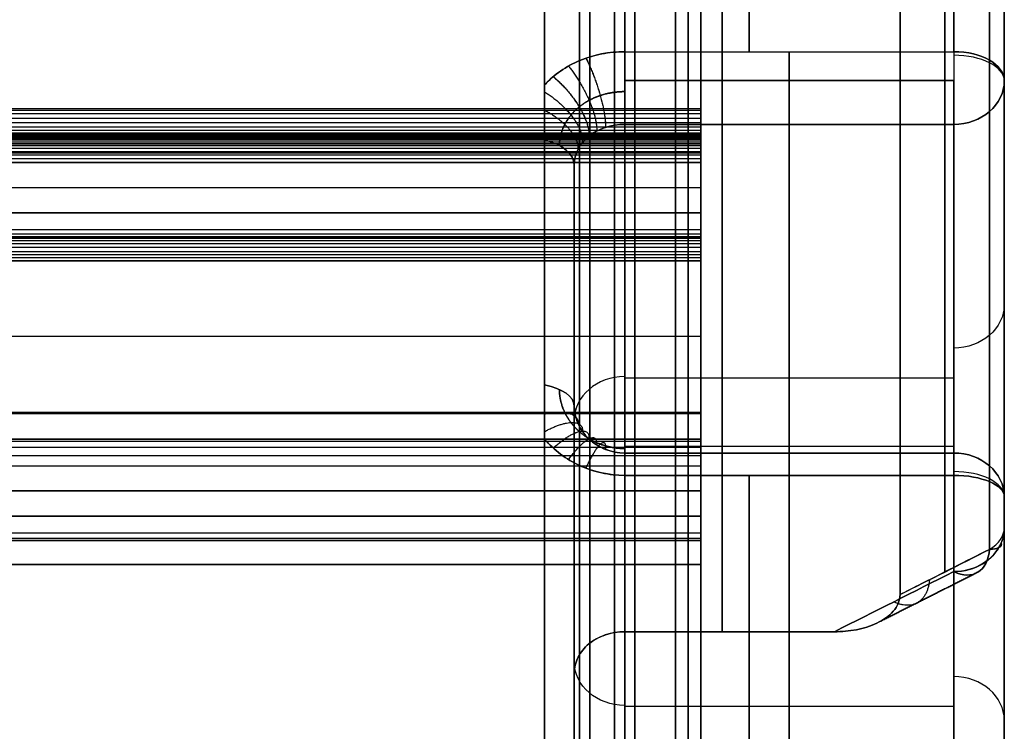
# Model space of a CAD drawing. Header units: millimetres. Extents: x -105 to 152, y -114 to 65.
# Tile 280 of 301: x 85 to 105, y 19 to 33. Entities that reach past the tile are written whole.
import ezdxf

# ---------------------------------------------------------------- set-up
doc = ezdxf.new("R2010")
doc.units = ezdxf.units.MM
doc.layers.add('Layer 01', color=7, linetype='Continuous', true_color=0x000000)

# ---------------------------------------------------------------- blocks, each defined once
blk = doc.blocks.new('Block 02')
at = {"layer": 'Layer 01'}
for p, q in [((104.576, 28.863, -25.349), (104.576, 49.934, -25.349)), ((104.576, 28.863, 25.349), (104.576, 49.934, 25.349)), ((97.076, 32.013, 46.948), (103.576, 32.013, 46.948)), ((98.576, 31.423, 64.011), (-26.924, 31.423, 64.011)), ((97.076, 31.147, -46.448), (97.076, 21.119, -29.079)), ((100.326, 21.119, 29.079), (100.326, 31.147, 46.448)), ((100.326, 31.147, -46.448), (100.326, 21.119, -29.079)), ((98.576, 28.925, -63.631), (98.576, 30.938, -63.631)), ((98.576, 28.925, 63.631), (98.576, 30.938, 63.631)), ((98.576, 29.954, -63.1), (98.576, 29.954, -64.102)), ((98.576, 29.954, 64.102), (98.576, 29.954, 63.1)), ((-26.924, 28.925, -63.662), (98.576, 28.925, -63.662)), ((-26.924, 28.925, 63.672), (98.576, 28.925, 63.672)), ((96.076, 28, 48.497), (96.076, 17.969, 31.124)), ((96.076, 28, -48.497), (96.076, 17.969, -31.124)), ((103.576, 26.133, 37.763), (97.076, 26.133, 37.763)), ((103.576, 26.133, -37.763), (97.076, 26.133, -37.763)), ((98.576, 25.424, 64.353), (-26.924, 25.424, 64.353)), ((96.076, 20.56, 41.111), (96.076, 25.323, 38.361)), ((96.076, 25.323, -38.361), (96.076, 20.56, -41.111)), ((98.576, 22.924, 63.946), (98.576, 24.933, 63.946)), ((98.576, 22.924, -63.946), (98.576, 24.933, -63.946)), ((97.076, 24.785, 50.698), (103.576, 24.785, 50.698)), ((97.076, 24.785, -50.698), (103.576, 24.785, -50.698)), ((97.076, 24.651, 50.198), (97.076, 14.624, 32.829)), ((100.326, 24.651, 50.198), (100.326, 14.624, 32.829)), ((100.326, 14.624, -32.829), (100.326, 24.651, -50.198)), ((98.576, 23.948, 64.426), (98.576, 23.948, 63.425)), ((98.576, 23.948, -63.425), (98.576, 23.948, -64.426)), ((-26.924, 23.901, 63.427), (98.576, 23.901, 63.427)), ((98.576, 22.924, -63.996), (-26.924, 22.924, -63.996)), ((98.576, 22.924, 63.996), (-26.924, 22.924, 63.996)), ((104.576, -22.587, -48.622), (104.576, 22.587, -48.622)), ((104.576, -20.896, 45.694), (104.576, 20.896, 45.694)), ((103.576, 19.638, 41.513), (97.076, 19.638, 41.513)), ((103.576, 19.638, -41.513), (97.076, 19.638, -41.513))]:
    blk.add_line(p, q, dxfattribs=at)
at = {"layer": 'Layer 01', "extrusion": (-1, 3.43217e-14, -1.94826e-15)}
blk.add_arc((0, 0, -98.576), 62, 90, 270, dxfattribs=at)
at = {"layer": 'Layer 01', "extrusion": (1, 0, 0)}
for centre, radius, start, end in [((0, 0, 95.492), 61.5, 270, 90), ((0, 0, 95.492), 60, 270, 90), ((0, 0, 95.492), 35.939, 270, 90), ((32.013, -45.948, 100.326), 1, 270, 304.8658), ((32.013, 45.948, 100.326), 1, 55.1342, 150), ((32.013, -45.948, 100.326), 1, 210, 270), ((0, 0, 95.492), 56.91, 57.1852, 62.8148), ((0, 0, 95.492), 56.91, 297.1852, 302.8148), ((23.785, 50.698, 100.326), 1, 330, 64.8658), ((23.785, -50.698, 100.326), 1, 295.1342, 30)]:
    blk.add_arc(centre, radius, start, end, dxfattribs=at)
at = {"layer": 'Layer 01', "extrusion": (1, -3.43217e-14, 2.25655e-15)}
blk.add_arc((0, 0, 96.384), 61.5, 270, 90, dxfattribs=at)
at = {"layer": 'Layer 01', "extrusion": (-1, 3.43217e-14, -2.19517e-15)}
blk.add_arc((0, 0, -97.276), 61.5, 90, 270, dxfattribs=at)
at = {"layer": 'Layer 01', "extrusion": (1, -3.43217e-14, 1.9641e-15)}
blk.add_arc((0, 0, 98.076), 61.5, 270, 90, dxfattribs=at)
at = {"layer": 'Layer 01', "extrusion": (-1, 3.09204e-29, 0)}
for centre, radius in [((0, 0, -98.326), 61.5), ((0, 0, -96.184), 60)]:
    blk.add_arc(centre, radius, 90, 270, dxfattribs=at)
at = {"layer": 'Layer 01', "extrusion": (-1, 3.09859e-29, -1.15535e-16)}
blk.add_arc((0, 0, -98.576), 61.5, 90, 270, dxfattribs=at)
at = {"layer": 'Layer 01', "extrusion": (1, -3.09204e-29, -1.15912e-16)}
blk.add_arc((0, 0, 97.076), 61.3, 270, 90, dxfattribs=at)
at = {"layer": 'Layer 01', "extrusion": (-1, 3.09204e-29, 9.24197e-30)}
for centre, radius, start, end in [((0, 0, -97.076), 61.3, 90, 270), ((0, 0, -104.576), 56, 184.8658, 235.1342), ((0, 0, -104.576), 56, 124.8658, 175.1342), ((0, 0, -96.076), 56, 117.1852, 122.8148), ((0, 0, -96.076), 56, 237.1852, 242.8148), ((0, 0, -104.576), 56, 90, 115.1342), ((0, 0, -104.576), 56, 244.8658, 295.1342)]:
    blk.add_arc(centre, radius, start, end, dxfattribs=at)
at = {"layer": 'Layer 01', "extrusion": (1, -3.09204e-29, -1.1803e-16)}
blk.add_arc((0, 0, 97.076), 60.2, 270, 90, dxfattribs=at)
at = {"layer": 'Layer 01', "extrusion": (-1, 3.09204e-29, 1.01621e-44)}
blk.add_arc((0, 0, -96.876), 60, 90, 270, dxfattribs=at)
at = {"layer": 'Layer 01', "extrusion": (1, -1.32662e-14, -1.22671e-14)}
blk.add_arc((0, 0, 95.492), 57, 4.0659, 55.9341, dxfattribs=at)
at = {"layer": 'Layer 01', "extrusion": (1, -1.72567e-14, 5.35531e-15)}
blk.add_arc((0, 0, 95.492), 57, 304.0659, 355.9341, dxfattribs=at)
at = {"layer": 'Layer 01', "extrusion": (1, -3.09204e-29, 0)}
for start, end in [(4.8658, 55.1342), (304.8658, 355.1342), (270, 295.1342), (64.8658, 115.1342)]:
    blk.add_arc((0, 0, 99.534), 57, start, end, dxfattribs=at)
at = {"layer": 'Layer 01', "extrusion": (-1, -8.58333e-30, -4.95559e-30)}
blk.add_arc((0, 0, -103.576), 57, 124.8658, 175.1342, dxfattribs=at)
at = {"layer": 'Layer 01', "extrusion": (-1, 2.55355e-29, -1.47429e-29)}
blk.add_arc((0, 0, -103.576), 57, 184.8658, 235.1342, dxfattribs=at)
at = {"layer": 'Layer 01', "extrusion": (-1, 1.54196e-29, -8.9025e-30)}
blk.add_arc((0, 0, -104.576), 56, 184.8658, 235.1342, dxfattribs=at)
at = {"layer": 'Layer 01', "extrusion": (-1, 1.67332e-29, 9.6609e-30)}
blk.add_arc((0, 0, -104.576), 56, 124.8658, 175.1342, dxfattribs=at)
at = {"layer": 'Layer 01', "extrusion": (-1, -1.14214e-13, 2.26189e-12)}
blk.add_arc((-0.003, 434.96, -98.576), 499.96, 265.5575, 266.39327, dxfattribs=at)
at = {"layer": 'Layer 01', "extrusion": (1, 4.03463e-30, 2.32939e-30)}
blk.add_arc((0, 0, 104.576), 38.414, 7.1029, 52.8971, dxfattribs=at)
at = {"layer": 'Layer 01', "extrusion": (1, 2.28119e-29, -1.31705e-29)}
blk.add_arc((0, 0, 104.576), 38.414, 307.1029, 352.8971, dxfattribs=at)
at = {"layer": 'Layer 01', "extrusion": (-1, -5.18158e-15, 4.11008e-15)}
blk.add_arc((0, 0, -104.283), 37.707, 187.1029, 232.8971, dxfattribs=at)
at = {"layer": 'Layer 01', "extrusion": (-1, -1.23524e-15, -1.53921e-16)}
blk.add_arc((0, 0, -104.283), 37.707, 127.1029, 172.8971, dxfattribs=at)
at = {"layer": 'Layer 01', "extrusion": (1, -3.09204e-29, -9.24197e-30)}
for start, end in [(307.2712, 352.7288), (7.2712, 52.7288)]:
    blk.add_arc((0, 0, 103.399), 36.823, start, end, dxfattribs=at)
at = {"layer": 'Layer 01', "extrusion": (-1, 0, 0)}
for start, end in [(125.9894, 174.0106), (185.9894, 234.0106)]:
    blk.add_arc((0, 0, -99.003), 35.939, start, end, dxfattribs=at)
at = {"layer": 'Layer 01', "extrusion": (-1, -1.28745e-12, -1.68299e-13)}
blk.add_arc((0, 0, -102.515), 35.939, 127.4476, 172.5524, dxfattribs=at)
at = {"layer": 'Layer 01', "extrusion": (-1, -7.89478e-13, 1.03082e-12)}
blk.add_arc((0, 0, -102.515), 35.939, 187.4476, 232.5524, dxfattribs=at)
at = {"layer": 'Layer 01', "extrusion": (1, -4.52559e-14, 6.49555e-14)}
blk.add_arc((32.013, -45.948, 97.076), 1, 270, 304.8658, dxfattribs=at)
at = {"layer": 'Layer 01', "extrusion": (1, 1.13447e-14, -6.54986e-15)}
blk.add_arc((32.013, 45.948, 97.076), 1, 55.1342, 150, dxfattribs=at)
at = {"layer": 'Layer 01', "extrusion": (-1, 3.09204e-29, -9.84691e-29)}
blk.add_arc((-32.013, -45.948, -103.576), 1, 235.1342, 270, dxfattribs=at)
at = {"layer": 'Layer 01', "extrusion": (3.06532e-29, 0.820494, 0.571656)}
blk.add_arc((-103.576, -56), 1, 180, 270, dxfattribs=at)
at = {"layer": 'Layer 01', "extrusion": (8.88178e-16, 0.820494, -0.571656)}
blk.add_arc((-103.576, 56), 1, 90, 180, dxfattribs=at)
at = {"layer": 'Layer 01', "extrusion": (1, -5.93433e-30, 2.66204e-29)}
blk.add_arc((32.013, 45.948, 103.576), 1, 55.1342, 150, dxfattribs=at)
at = {"layer": 'Layer 01', "extrusion": (-2.21569e-29, -0.866025, 0.5)}
blk.add_arc((103.576, 55.798, -4.75), 1, 0, 90, dxfattribs=at)
at = {"layer": 'Layer 01', "extrusion": (-3.13988e-29, 0.866025, 0.5)}
blk.add_arc((-103.576, -55.798, 4.75), 1, 180, 270, dxfattribs=at)
at = {"layer": 'Layer 01', "extrusion": (1, -3.72821e-30, -6.45745e-30)}
for centre in [(32.013, -45.948, 97.076), (32.013, -45.948, 103.576)]:
    blk.add_arc(centre, 1, 210, 270, dxfattribs=at)
at = {"layer": 'Layer 01', "extrusion": (0, -0.5, -0.866025)}
for centre, start, end in [((103.576, -4.75, -55.798), 0, 90), ((103.576, -4.75, -46.959), 0, 90), ((97.076, 2.75, -45.821), 90, 180)]:
    blk.add_arc(centre, 1, start, end, dxfattribs=at)
at = {"layer": 'Layer 01', "extrusion": (-7.45643e-30, -0.5, 0.866025)}
blk.add_arc((103.576, 4.75, -55.798), 1, 270, 0, dxfattribs=at)
at = {"layer": 'Layer 01', "extrusion": (1, 6.25593e-28, -1.04238e-26)}
blk.add_arc((0, 435.001, 98.576), 500.001, 273.26227, 273.60678, dxfattribs=at)
at = {"layer": 'Layer 01', "extrusion": (1, -3.52021e-12, -5.81001e-11)}
blk.add_arc((-0.019, -435.292, 98.576), 500.292, 86.39317, 86.73749, dxfattribs=at)
at = {"layer": 'Layer 01', "extrusion": (-1, -7.12748e-14, -1.13075e-12)}
blk.add_arc((-31.423, 63.511, -98.576), 0.5, 3.4151, 93.6068, dxfattribs=at)
at = {"layer": 'Layer 01', "extrusion": (1.60552e-14, 0.840427, -0.541925)}
blk.add_arc((-95.076, 56), 1, 114.562, 180, dxfattribs=at)
at = {"layer": 'Layer 01', "extrusion": (-7.41008e-15, 0.840427, 0.541925)}
blk.add_arc((-95.076, -56), 1, 180, 245.438, dxfattribs=at)
at = {"layer": 'Layer 01', "extrusion": (-1, -1.21914e-11, 2.03604e-10)}
blk.add_arc((0, 435, -98.576), 499, 266.5079, 266.62282, dxfattribs=at)
at = {"layer": 'Layer 01', "extrusion": (-1, 1.31526e-11, 2.1796e-10)}
blk.add_arc((0, -435, -98.576), 499, 93.37718, 93.4921, dxfattribs=at)
at = {"layer": 'Layer 01', "extrusion": (-1, -2.33644e-28, -4.04683e-28)}
blk.add_arc((0, 0, -96.076), 56, 117.1852, 122.8148, dxfattribs=at)
at = {"layer": 'Layer 01', "extrusion": (-1, -3.12547e-28, 5.41347e-28)}
blk.add_arc((0, 0, -96.076), 56, 237.1852, 242.8148, dxfattribs=at)
at = {"layer": 'Layer 01', "extrusion": (1, 1.87023e-15, 2.6708e-14)}
blk.add_arc((29.425, -63.633, 98.576), 0.5, 93.3772, 180, dxfattribs=at)
at = {"layer": 'Layer 01', "extrusion": (-1, 2.85179e-14, -2.99969e-14)}
blk.add_arc((-28.425, 63.691, -98.576), 0.5, 93.262, 180, dxfattribs=at)
at = {"layer": 'Layer 01', "extrusion": (-1, -1.24185e-12, 2.38809e-11)}
blk.add_arc((-0.008, 434.85, -98.576), 499.849, 266.73761, 267.08244, dxfattribs=at)
at = {"layer": 'Layer 01', "extrusion": (1, -1.33072e-12, -2.39524e-11)}
blk.add_arc((0.002, -435, 98.576), 500, 86.73799, 87.08271, dxfattribs=at)
at = {"layer": 'Layer 01', "extrusion": (0, 0.5, -0.866025)}
for centre, start, end in [((-103.576, 4.75, 46.959), 180, 270), ((-97.076, -2.75, 45.821), 270, 0)]:
    blk.add_arc(centre, 1, start, end, dxfattribs=at)
at = {"layer": 'Layer 01', "extrusion": (0, 0.5, 0.866025)}
for centre, start, end in [((-97.076, -2.75, 45.832), 270, 0), ((-103.576, 4.75, 46.959), 180, 270)]:
    blk.add_arc(centre, 1, start, end, dxfattribs=at)
at = {"layer": 'Layer 01', "extrusion": (0, -0.5, 0.866025)}
for centre, start, end in [((97.076, 2.75, -45.832), 90, 180), ((103.576, -4.75, -55.798), 360, 90), ((103.576, -4.75, -46.959), 0, 90)]:
    blk.add_arc(centre, 1, start, end, dxfattribs=at)
at = {"layer": 'Layer 01', "extrusion": (-1.75752e-15, -0.889534, 0.456869)}
blk.add_arc((95.076, 56), 1, 360, 65.438, dxfattribs=at)
at = {"layer": 'Layer 01', "extrusion": (3.80004e-16, -0.889534, -0.456869)}
blk.add_arc((95.076, -56), 1, 294.562, 0, dxfattribs=at)
at = {"layer": 'Layer 01', "extrusion": (-1, -1.63995e-14, 6.43976e-13)}
blk.add_arc((-25.424, -63.853, -98.576), 0.5, 267.0824, 270, dxfattribs=at)
at = {"layer": 'Layer 01', "extrusion": (1, -4.99204e-12, -1.0351e-10)}
blk.add_arc((0.023, -434.5, 98.576), 499.5, 87.08212, 87.42705, dxfattribs=at)
at = {"layer": 'Layer 01', "extrusion": (-1, -2.69479e-14, 2.95594e-14)}
blk.add_arc((-25.424, 63.853, -98.576), 0.5, 2.3749, 92.9173, dxfattribs=at)
at = {"layer": 'Layer 01', "extrusion": (1, -1.90708e-12, 3.92782e-11)}
blk.add_arc((-0.021, 435.438, 98.576), 500.438, 272.57313, 272.91741, dxfattribs=at)
at = {"layer": 'Layer 01', "extrusion": (-1, 2.72386e-14, 2.83691e-14)}
blk.add_arc((-25.424, -63.853, -98.576), 0.5, 270, 357.6707, dxfattribs=at)
at = {"layer": 'Layer 01', "extrusion": (1, -1.69862e-16, 2.05437e-14)}
blk.add_arc((0, 0, 95.492), 57, 270, 295.9341, dxfattribs=at)
at = {"layer": 'Layer 01', "extrusion": (1, 3.9905e-15, -1.7174e-14)}
blk.add_arc((0, 0, 95.492), 57, 64.0659, 115.9341, dxfattribs=at)
at = {"layer": 'Layer 01', "extrusion": (1, -3.03961e-29, -9.5447e-30)}
for centre in [(23.785, 50.698, 97.076), (23.785, 50.698, 103.576)]:
    blk.add_arc(centre, 1, 330, 64.8658, dxfattribs=at)
at = {"layer": 'Layer 01', "extrusion": (1, -1.13447e-14, -6.54986e-15)}
blk.add_arc((23.785, -50.698, 97.076), 1, 295.1342, 30, dxfattribs=at)
at = {"layer": 'Layer 01', "extrusion": (1, -4.13479e-29, 1.29837e-29)}
blk.add_arc((23.785, -50.698, 103.576), 1, 295.1342, 30, dxfattribs=at)
at = {"layer": 'Layer 01', "extrusion": (-6.00926e-15, -0.5, -0.866025)}
blk.add_arc((103.576, 4.75, -55.798), 1, 270, 360, dxfattribs=at)
at = {"layer": 'Layer 01', "extrusion": (-1, -9.09022e-12, 1.89862e-10)}
blk.add_arc((0, 435, -98.576), 499, 267.19718, 267.31202, dxfattribs=at)
at = {"layer": 'Layer 01', "extrusion": (2.21569e-29, -0.866025, 0.5)}
blk.add_arc((103.576, 55.798, 4.75), 1, 0, 90, dxfattribs=at)
at = {"layer": 'Layer 01', "extrusion": (3.13988e-29, 0.866025, 0.5)}
blk.add_arc((-103.576, -55.798, -4.75), 1, 180, 270, dxfattribs=at)
at = {"layer": 'Layer 01', "extrusion": (-1.98362e-16, -0.905315, 0.424741)}
blk.add_arc((103.576, 56), 1, 0, 90, dxfattribs=at)
at = {"layer": 'Layer 01', "extrusion": (-1, -1.11838e-15, -2.38377e-15)}
blk.add_arc((0, 0, -103.576), 57, 90, 115.1342, dxfattribs=at)
at = {"layer": 'Layer 01', "extrusion": (-1, 2.53422e-29, -1.13681e-28)}
blk.add_arc((0, 0, -103.576), 57, 244.8658, 270, dxfattribs=at)
at = {"layer": 'Layer 01', "extrusion": (6.05072e-15, -0.905315, -0.424741)}
blk.add_arc((103.576, -56), 1, 270, 0, dxfattribs=at)
at = {"layer": 'Layer 01', "extrusion": (-1, 1.13835e-15, 2.42634e-15)}
blk.add_arc((0, 0, -104.576), 56, 90, 115.1342, dxfattribs=at)
at = {"layer": 'Layer 01', "extrusion": (-1, -2.05188e-43, -1.96248e-29)}
blk.add_arc((0, 0, -104.576), 56, 244.8658, 295.1342, dxfattribs=at)
at = {"layer": 'Layer 01', "extrusion": (7.45643e-30, 0.5, -0.866025)}
blk.add_arc((-103.576, 4.75, 38.119), 1, 180, 270, dxfattribs=at)
at = {"layer": 'Layer 01', "extrusion": (-8.90777e-15, -0.797553, 0.603249)}
blk.add_arc((103.576, 38.414), 1, 315, 0, dxfattribs=at)
at = {"layer": 'Layer 01', "extrusion": (2.06584e-14, 0.797553, 0.603249)}
blk.add_arc((-103.576, -38.414), 1, 135, 180, dxfattribs=at)
at = {"layer": 'Layer 01', "extrusion": (-1.77636e-15, -0.5, -0.866025)}
blk.add_arc((103.576, -4.75, -38.119), 1, 360, 19.9995, dxfattribs=at)
at = {"layer": 'Layer 01', "extrusion": (-1, 2.90166e-14, -4.83945e-13)}
blk.add_arc((-22.424, 63.996, -98.576), 0.5, 92.573, 180.0455, dxfattribs=at)
at = {"layer": 'Layer 01', "extrusion": (-1, -1.62444e-14, 1.12322e-12)}
blk.add_arc((-22.424, -63.996, -98.576), 0.5, 179.9069, 267.427, dxfattribs=at)
at = {"layer": 'Layer 01', "extrusion": (-5.82118e-15, 0.5, 0.866025)}
blk.add_arc((-103.576, -4.75, 38.119), 1, 90, 160.0005, dxfattribs=at)
at = {"layer": 'Layer 01', "extrusion": (0.333486, 0.904459, -0.265973)}
for start, end in [(169.7819, 215.8049), (169.7819, 204.6279), (204.6279, 215.8049)]:
    blk.add_arc((-89.164, 44.847, 47.352), 1, start, end, dxfattribs=at)
at = {"layer": 'Layer 01', "extrusion": (0.333486, 0.904459, 0.265973)}
blk.add_arc((-89.164, -44.847, 47.352), 1, 144.1951, 190.2182, dxfattribs=at)
at = {"layer": 'Layer 01', "extrusion": (-0.704378, -0.354913, -0.614727)}
blk.add_arc((25.912, -39.106, -100.015), 1, 314.3562, 39.3401, dxfattribs=at)
at = {"layer": 'Layer 01', "extrusion": (-0.704378, -0.354913, 0.614727)}
blk.add_arc((25.912, 39.106, -100.015), 1, 320.6599, 45.6438, dxfattribs=at)
at = {"layer": 'Layer 01', "extrusion": (-1, 3.54265e-14, 1.98587e-13)}
blk.add_arc((0, 435, -98.576), 500, 267.42702, 270, dxfattribs=at)
at = {"layer": 'Layer 01', "extrusion": (1, -3.45017e-14, -8.0637e-15)}
blk.add_arc((0, 435.001, 98.576), 500.001, 267.42654, 272.57296, dxfattribs=at)
at = {"layer": 'Layer 01', "extrusion": (-1, 1.90714e-14, 2.7865e-14)}
blk.add_arc((0, 0, -96.076), 35.939, 115.6115, 124.3885, dxfattribs=at)
at = {"layer": 'Layer 01', "extrusion": (-1, 1.45961e-14, -3.04488e-14)}
blk.add_arc((0, 0, -96.076), 35.939, 235.6115, 244.3885, dxfattribs=at)
at = {"layer": 'Layer 01'}
for points, knots in [([(95.492, 31.928, 47.218), (95.676, 32.13, 47.082), (95.917, 32.297, 46.967), (96.326, 32.467, 46.85), (96.473, 32.511, 46.819), (96.77, 32.57, 46.778), (96.921, 32.584, 46.768), (97.076, 32.584, 46.768)], [-1.847718, -1.847718, -1.847718, -1.847718, -0.923859, -0.923859, -0.461929, -0.461929, 0, 0, 0, 0]), ([(97.076, 32.584, -46.768), (96.767, 32.584, -46.768), (96.462, 32.524, -46.811), (96.054, 32.354, -46.928), (95.924, 32.283, -46.976), (95.69, 32.122, -47.087), (95.584, 32.03, -47.15), (95.492, 31.928, -47.218)], [0, 0, 0, 0, 0.924027, 0.924027, 1.38604, 1.38604, 1.848054, 1.848054, 1.848054, 1.848054]), ([(95.492, 30.841, -47.828), (95.492, 31.016, -47.715), (95.492, 31.2, -47.62), (95.492, 31.571, -47.43), (95.492, 31.756, -47.335), (95.492, 31.928, -47.218)], [0, 0, 0, 0, 0.62432, 0.62432, 1.248641, 1.248641, 1.248641, 1.248641]), ([(95.492, 31.928, 47.218), (95.492, 31.756, 47.335), (95.492, 31.571, 47.43), (95.492, 31.2, 47.62), (95.492, 31.016, 47.715), (95.492, 30.841, 47.828)], [0, 0, 0, 0, 0.62432, 0.62432, 1.248641, 1.248641, 1.248641, 1.248641]), ([(98.576, 31.454, -64.01), (98.576, 31.412, -64.01), (98.576, 31.379, -64.009), (98.576, 31.351, -64.006), (98.576, 31.341, -64.004), (98.576, 31.326, -64.002), (98.576, 31.303, -63.997), (98.576, 31.278, -63.989), (98.576, 31.244, -63.978), (98.576, 31.23, -63.972), (98.576, 31.201, -63.959), (98.576, 31.157, -63.936), (98.576, 31.117, -63.908), (98.576, 31.067, -63.863), (98.576, 31.046, -63.841), (98.576, 31.006, -63.788), (98.576, 30.988, -63.76), (98.576, 30.96, -63.702), (98.576, 30.948, -63.669), (98.576, 30.933, -63.614), (98.576, 30.928, -63.581), (98.576, 30.924, -63.542)], [-0.786718, -0.786718, -0.786718, -0.786718, -0.6883783, -0.6883783, -0.6637934, -0.6637934, -0.6392084, -0.5900385, -0.5900385, -0.5408687, -0.5408687, -0.4916988, -0.393359, -0.393359, -0.2950193, -0.2950193, -0.1966795, -0.1966795, -0.0983398, -0.0983398, 0, 0, 0, 0]), ([(96.076, 30.348, 47.064), (96.076, 30.563, 46.909), (96.184, 30.77, 46.751), (96.46, 30.989, 46.577), (96.571, 31.047, 46.529), (96.813, 31.126, 46.465), (96.943, 31.147, 46.448), (97.076, 31.147, 46.448)], [0, 0, 0, 0, 0.801177, 0.801177, 1.201766, 1.201766, 1.602355, 1.602355, 1.602355, 1.602355]), ([(97.076, 31.147, -46.448), (96.811, 31.147, -46.448), (96.551, 31.061, -46.519), (96.276, 30.842, -46.693), (96.202, 30.754, -46.762), (96.102, 30.56, -46.909), (96.076, 30.456, -46.987), (96.076, 30.348, -47.064)], [0, 0, 0, 0, 0.801403, 0.801403, 1.202104, 1.202104, 1.602805, 1.602805, 1.602805, 1.602805]), ([(98.576, 30.924, -63.542), (98.576, 30.92, -63.479), (98.576, 30.905, -63.419), (98.576, 30.864, -63.331), (98.576, 30.846, -63.301), (98.576, 30.806, -63.247), (98.576, 30.783, -63.221), (98.576, 30.73, -63.174), (98.576, 30.704, -63.156), (98.576, 30.645, -63.122), (98.576, 30.614, -63.108), (98.576, 30.564, -63.092), (98.576, 30.55, -63.088), (98.576, 30.52, -63.081), (98.576, 30.474, -63.073), (98.576, 30.427, -63.071), (98.576, 30.395, -63.073)], [-0.7870652, -0.7870652, -0.7870652, -0.7870652, -0.5902989, -0.5902989, -0.4919157, -0.4919157, -0.3935326, -0.3935326, -0.2951494, -0.2951494, -0.1967663, -0.1967663, -0.1475747, -0.1475747, -0.0983831, 0, 0, 0, 0]), ([(98.576, 30.395, 63.073), (98.576, 30.436, 63.073), (98.576, 30.468, 63.074), (98.576, 30.498, 63.078), (98.576, 30.507, 63.079), (98.576, 30.523, 63.082), (98.576, 30.546, 63.087), (98.576, 30.571, 63.094), (98.576, 30.604, 63.105), (98.576, 30.618, 63.111), (98.576, 30.647, 63.124), (98.576, 30.69, 63.146), (98.576, 30.73, 63.175), (98.576, 30.781, 63.22), (98.576, 30.802, 63.242), (98.576, 30.841, 63.294), (98.576, 30.859, 63.322), (98.576, 30.904, 63.413), (98.576, 30.92, 63.474), (98.576, 30.924, 63.54)], [-0.7858605, -0.7858605, -0.7858605, -0.7858605, -0.6876279, -0.6876279, -0.6630698, -0.6630698, -0.6385116, -0.5893953, -0.5893953, -0.5402791, -0.5402791, -0.4911628, -0.3929302, -0.3929302, -0.2946977, -0.2946977, -0.1964651, -0.1964651, 0, 0, 0, 0]), ([(98.576, 28.925, 63.653), (98.576, 28.925, 63.579), (98.576, 28.937, 63.511), (98.576, 28.967, 63.435), (98.576, 28.973, 63.422), (98.576, 28.987, 63.395), (98.576, 29.01, 63.355), (98.576, 29.04, 63.316), (98.576, 29.155, 63.192), (98.576, 29.265, 63.141), (98.576, 29.396, 63.133)], [-0.7865034, -0.7865034, -0.7865034, -0.7865034, -0.5898776, -0.5898776, -0.5407211, -0.5407211, -0.4915646, -0.3932517, -0.3932517, 0, 0, 0, 0]), ([(98.576, 28.925, -63.691), (98.576, 28.923, -63.732), (98.576, 28.92, -63.763), (98.576, 28.915, -63.79), (98.576, 28.913, -63.799), (98.576, 28.91, -63.813), (98.576, 28.904, -63.836), (98.576, 28.896, -63.859), (98.576, 28.883, -63.892), (98.576, 28.877, -63.904), (98.576, 28.863, -63.932), (98.576, 28.84, -63.973), (98.576, 28.811, -64.01), (98.576, 28.766, -64.057), (98.576, 28.744, -64.077), (98.576, 28.692, -64.114), (98.576, 28.665, -64.13), (98.576, 28.609, -64.156), (98.576, 28.576, -64.168), (98.576, 28.524, -64.181), (98.576, 28.492, -64.186), (98.576, 28.453, -64.19)], [-0.7576183, -0.7576183, -0.7576183, -0.7576183, -0.662916, -0.662916, -0.6392404, -0.6392404, -0.6155649, -0.5682137, -0.5682137, -0.5208626, -0.5208626, -0.4735114, -0.3788091, -0.3788091, -0.2841069, -0.2841069, -0.1894046, -0.1894046, -0.0947023, -0.0947023, 0, 0, 0, 0]), ([(95.492, 24.928, -51.26), (95.492, 25.116, -51.169), (95.492, 25.291, -51.056), (95.492, 25.64, -50.83), (95.492, 25.815, -50.718), (95.492, 26, -50.623)], [0, 0, 0, 0, 0.62432, 0.62432, 1.248641, 1.248641, 1.248641, 1.248641]), ([(95.492, 26, 50.623), (95.492, 25.815, 50.718), (95.492, 25.64, 50.83), (95.492, 25.291, 51.056), (95.492, 25.116, 51.169), (95.492, 24.928, 51.26)], [0, 0, 0, 0, 0.62432, 0.62432, 1.248641, 1.248641, 1.248641, 1.248641]), ([(97.076, 24.651, 50.198), (96.811, 24.651, 50.198), (96.551, 24.756, 50.16), (96.276, 25.017, 50.057), (96.202, 25.12, 50.015), (96.102, 25.345, 49.921), (96.076, 25.464, 49.869), (96.076, 25.585, 49.814)], [0, 0, 0, 0, 0.801403, 0.801403, 1.202104, 1.202104, 1.602805, 1.602805, 1.602805, 1.602805]), ([(96.076, 25.585, -49.814), (96.076, 25.343, -49.923), (96.184, 25.103, -50.023), (96.46, 24.843, -50.126), (96.571, 24.772, -50.152), (96.813, 24.676, -50.188), (96.943, 24.651, -50.198), (97.076, 24.651, -50.198)], [0, 0, 0, 0, 0.801177, 0.801177, 1.201766, 1.201766, 1.602355, 1.602355, 1.602355, 1.602355]), ([(95.492, 24.928, -51.26), (95.676, 24.709, -51.367), (95.917, 24.526, -51.454), (96.326, 24.339, -51.542), (96.473, 24.291, -51.565), (96.77, 24.227, -51.595), (96.921, 24.21, -51.603), (97.076, 24.21, -51.603)], [-1.847718, -1.847718, -1.847718, -1.847718, -0.923859, -0.923859, -0.461929, -0.461929, 0, 0, 0, 0]), ([(97.076, 24.21, 51.603), (96.767, 24.21, 51.603), (96.462, 24.277, 51.572), (96.054, 24.464, 51.483), (95.924, 24.541, 51.447), (95.69, 24.718, 51.362), (95.584, 24.818, 51.314), (95.492, 24.928, 51.26)], [0, 0, 0, 0, 0.924027, 0.924027, 1.38604, 1.38604, 1.848054, 1.848054, 1.848054, 1.848054]), ([(98.576, 24.401, 63.403), (98.576, 24.533, 63.397), (98.576, 24.657, 63.442), (98.576, 24.804, 63.57), (98.576, 24.843, 63.62), (98.576, 24.879, 63.693), (98.576, 24.887, 63.711), (98.576, 24.9, 63.743), (98.576, 24.916, 63.792), (98.576, 24.923, 63.841), (98.576, 24.924, 63.873)], [-0.7920594, -0.7920594, -0.7920594, -0.7920594, -0.3960297, -0.3960297, -0.1980148, -0.1980148, -0.1485111, -0.1485111, -0.0990074, 0, 0, 0, 0]), ([(98.576, 24.924, -63.873), (98.576, 24.922, -63.808), (98.576, 24.904, -63.743), (98.576, 24.863, -63.661), (98.576, 24.857, -63.649), (98.576, 24.84, -63.622), (98.576, 24.812, -63.583), (98.576, 24.779, -63.548), (98.576, 24.657, -63.441), (98.576, 24.533, -63.397), (98.576, 24.401, -63.403)], [-0.7918379, -0.7918379, -0.7918379, -0.7918379, -0.5938784, -0.5938784, -0.5443885, -0.5443885, -0.4948987, -0.3959189, -0.3959189, 0, 0, 0, 0]), ([(98.576, 22.923, 63.962), (98.576, 22.923, 63.823), (98.576, 22.97, 63.705), (98.576, 23.158, 63.508), (98.576, 23.269, 63.457), (98.576, 23.402, 63.451)], [-0.7929647, -0.7929647, -0.7929647, -0.7929647, -0.3964823, -0.3964823, 0, 0, 0, 0]), ([(98.576, 23.402, -63.451), (98.576, 23.269, -63.457), (98.576, 23.157, -63.509), (98.576, 23.018, -63.655), (98.576, 22.984, -63.706), (98.576, 22.948, -63.791), (98.576, 22.939, -63.824), (98.576, 22.927, -63.89), (98.576, 22.923, -63.925), (98.576, 22.923, -63.962)], [-0.7848477, -0.7848477, -0.7848477, -0.7848477, -0.3924239, -0.3924239, -0.1962119, -0.1962119, -0.098106, -0.098106, 0, 0, 0, 0]), ([(104.283, 22.747, -30.073), (103.813, 22.509, -29.664), (103.344, 22.272, -29.255), (102.874, 22.034, -28.846), (102.754, 21.973, -28.741), (102.635, 21.913, -28.637), (102.515, 21.852, -28.532)], [0, 0, 0, 0, 2, 2, 2, 2.510781, 2.510781, 2.510781, 2.510781]), ([(101.219, 21.119, 29.079), (101.365, 21.119, 29.079), (101.51, 21.132, 29.07), (101.795, 21.187, 29.029), (101.932, 21.229, 28.999), (102.184, 21.349, 28.911), (102.299, 21.427, 28.853), (102.465, 21.62, 28.709), (102.515, 21.734, 28.622), (102.515, 21.852, 28.532)], [0, 0, 0, 0, 0.441944, 0.441944, 0.883888, 0.883888, 1.325832, 1.325832, 1.767775, 1.767775, 1.767775, 1.767775]), ([(102.515, 21.852, -28.532), (102.515, 21.734, -28.622), (102.465, 21.62, -28.708), (102.299, 21.427, -28.853), (102.185, 21.349, -28.911), (101.932, 21.229, -28.999), (101.796, 21.187, -29.029), (101.51, 21.132, -29.07), (101.365, 21.119, -29.079), (101.219, 21.119, -29.079)], [0, 0, 0, 0, 0.441948, 0.441948, 0.883896, 0.883896, 1.325844, 1.325844, 1.767791, 1.767791, 1.767791, 1.767791]), ([(96.076, 20.298, 29.658), (96.076, 20.406, 29.584), (96.102, 20.515, 29.509), (96.202, 20.712, 29.37), (96.276, 20.804, 29.305), (96.46, 20.955, 29.197), (96.571, 21.016, 29.154), (96.814, 21.098, 29.094), (96.944, 21.119, 29.079), (97.076, 21.119, 29.079)], [0, 0, 0, 0, 0.39599, 0.39599, 0.79198, 0.79198, 1.18797, 1.18797, 1.583961, 1.583961, 1.583961, 1.583961]), ([(97.076, 21.119, -29.079), (96.811, 21.119, -29.079), (96.552, 21.03, -29.144), (96.276, 20.804, -29.305), (96.202, 20.713, -29.37), (96.102, 20.514, -29.509), (96.076, 20.407, -29.583), (96.076, 20.298, -29.658)], [0, 0, 0, 0, 0.799529, 0.799529, 1.199293, 1.199293, 1.599058, 1.599058, 1.599058, 1.599058])]:
    blk.add_open_spline(points, degree=3, knots=knots, dxfattribs=at)
for points, degree in [([(97.076, 32.584, -46.768), (100.326, 32.584, -46.768), (103.576, 32.584, -46.768)], 2), ([(97.076, 32.584, 46.768), (100.326, 32.584, 46.768), (103.576, 32.584, 46.768)], 2), ([(103.576, 32.013, -46.948), (100.326, 32.013, -46.948), (97.076, 32.013, -46.948)], 2), ([(104.576, 23.173, 30.637), (104.576, 27.593, 38.293), (104.576, 32.013, 45.948)], 2), ([(104.576, 32.013, -45.948), (104.576, 27.593, -38.293), (104.576, 23.173, -30.637)], 2), ([(98.576, 31.454, -64.01), (35.826, 31.454, -64.01), (-26.924, 31.455, -64.01)], 2), ([(98.576, 31.454, 64.01), (35.826, 31.454, 64.01), (-26.924, 31.454, 64.01)], 2), ([(98.576, 31.358, -64.006), (35.826, 31.358, -64.006), (-26.924, 31.358, -64.006)], 2), ([(98.576, 31.261, -63.984), (35.826, 31.261, -63.984), (-26.924, 31.261, -63.984)], 2), ([(98.576, 31.176, -63.945), (35.826, 31.176, -63.945), (-26.924, 31.176, -63.945)], 2), ([(97.076, 31.147, 46.448), (97.076, 26.133, 37.763), (97.076, 21.119, 29.079)], 2), ([(103.576, 31.147, 46.448), (100.326, 31.147, 46.448), (97.076, 31.147, 46.448)], 2), ([(97.076, 31.147, -46.448), (100.326, 31.147, -46.448), (103.576, 31.147, -46.448)], 2), ([(97.076, 21.119, -29.079), (97.076, 26.133, -37.763), (97.076, 31.147, -46.448)], 2), ([(103.576, 22.307, 31.137), (103.576, 26.727, 38.793), (103.576, 31.147, 46.448)], 2), ([(103.576, 31.147, -46.448), (103.576, 26.727, -38.793), (103.576, 22.307, -31.137)], 2), ([(98.576, 31.092, -63.886), (35.826, 31.092, -63.886), (-26.924, 31.092, -63.886)], 2), ([(98.576, 31.029, -63.819), (35.826, 31.029, -63.819), (-26.924, 31.029, -63.819)], 2), ([(98.576, 30.974, -63.73), (35.826, 30.974, -63.73), (-26.924, 30.974, -63.73)], 2), ([(98.576, 30.959, -63.696), (35.826, 30.959, -63.696), (-26.924, 30.959, -63.696)], 2), ([(98.576, 30.944, -63.653), (35.826, 30.944, -63.653), (-26.924, 30.944, -63.653)], 2), ([(98.576, 30.931, -63.601), (35.826, 30.931, -63.601), (-26.924, 30.931, -63.601)], 2), ([(-26.924, 30.924, -63.542), (35.826, 30.924, -63.542), (98.576, 30.924, -63.542)], 2), ([(-26.924, 30.924, 63.54), (35.826, 30.924, 63.54), (98.576, 30.924, 63.54)], 2), ([(98.576, 30.923, 63.531), (35.826, 30.923, 63.531), (-26.924, 30.923, 63.531)], 2), ([(98.576, 30.92, 63.501), (35.826, 30.92, 63.501), (-26.924, 30.92, 63.501)], 2), ([(98.576, 30.914, 63.468), (35.826, 30.914, 63.468), (-26.924, 30.914, 63.468)], 2), ([(98.576, 30.905, 63.431), (35.826, 30.905, 63.431), (-26.924, 30.905, 63.431)], 2), ([(98.576, 30.891, 63.391), (35.826, 30.891, 63.391), (-26.924, 30.891, 63.391)], 2), ([(98.576, 30.878, -63.36), (35.826, 30.878, -63.36), (-26.924, 30.878, -63.36)], 2), ([(98.576, 30.872, 63.348), (35.826, 30.872, 63.348), (-26.924, 30.872, 63.348)], 2), ([(98.576, 30.847, 63.304), (35.826, 30.847, 63.304), (-26.924, 30.847, 63.304)], 2), ([(98.576, 30.814, 63.259), (35.826, 30.814, 63.259), (-26.924, 30.814, 63.259)], 2), ([(98.576, 30.774, 63.214), (35.826, 30.774, 63.214), (-26.924, 30.774, 63.214)], 2), ([(98.576, 30.756, -63.198), (35.826, 30.756, -63.198), (-26.924, 30.756, -63.198)], 2), ([(98.576, 30.725, 63.173), (35.826, 30.725, 63.173), (-26.924, 30.725, 63.173)], 2), ([(98.576, 30.669, 63.136), (35.826, 30.669, 63.136), (-26.924, 30.669, 63.136)], 2), ([(98.576, 30.606, 63.107), (35.826, 30.606, 63.107), (-26.924, 30.606, 63.107)], 2), ([(98.576, 30.58, -63.097), (35.826, 30.58, -63.097), (-26.924, 30.58, -63.097)], 2), ([(98.576, 30.538, 63.085), (35.826, 30.538, 63.085), (-26.924, 30.538, 63.085)], 2), ([(98.576, 30.467, 63.074), (35.826, 30.467, 63.074), (-26.924, 30.467, 63.074)], 2), ([(-26.924, 30.395, -63.073), (35.826, 30.395, -63.073), (98.576, 30.395, -63.073)], 2), ([(98.576, 30.395, 63.073), (35.826, 30.395, 63.073), (-26.924, 30.395, 63.073)], 2), ([(96.076, 30.348, 47.064), (96.076, 25.323, 38.361), (96.076, 20.298, 29.658)], 2), ([(96.076, 20.298, -29.658), (96.076, 25.323, -38.361), (96.076, 30.348, -47.064)], 2), ([(98.576, 29.895, -63.104), (35.826, 29.895, -63.104), (-26.924, 29.895, -63.104)], 2), ([(98.576, 29.895, 63.104), (35.826, 29.895, 63.104), (-26.924, 29.895, 63.104)], 2), ([(98.576, 29.396, -63.133), (35.826, 29.396, -63.133), (-26.924, 29.396, -63.133)], 2), ([(-26.924, 29.396, 63.133), (35.826, 29.396, 63.133), (98.576, 29.396, 63.133)], 2), ([(98.576, 29.063, 63.291), (35.826, 29.063, 63.291), (-26.924, 29.063, 63.291)], 2), ([(98.576, 28.977, 63.415), (35.826, 28.977, 63.415), (-26.924, 28.977, 63.415)], 2), ([(98.576, 28.925, 63.691), (35.826, 28.925, 63.691), (-26.924, 28.925, 63.691)], 2), ([(-26.924, 28.925, -63.633), (35.826, 28.925, -63.633), (98.576, 28.925, -63.633)], 2), ([(-26.924, 28.925, -63.691), (35.826, 28.925, -63.691), (98.576, 28.925, -63.691)], 2), ([(-26.924, 28.925, 63.653), (35.826, 28.925, 63.653), (98.576, 28.925, 63.653)], 2), ([(98.576, 28.915, -63.792), (35.826, 28.915, -63.792), (-26.924, 28.915, -63.792)], 2), ([(98.576, 28.892, -63.869), (35.826, 28.892, -63.869), (-26.924, 28.892, -63.869)], 2), ([(98.576, 28.845, -63.961), (35.826, 28.845, -63.961), (-26.924, 28.845, -63.961)], 2), ([(98.576, 28.925, -63.633), (98.576, 28.925, -63.662), (98.576, 28.925, -63.691)], 2), ([(98.576, 28.925, 63.691), (98.576, 28.925, 63.672), (98.576, 28.925, 63.653)], 2), ([(98.576, 28.788, -64.034), (35.826, 28.788, -64.034), (-26.924, 28.788, -64.034)], 2), ([(98.576, 28.711, -64.101), (35.826, 28.711, -64.101), (-26.924, 28.711, -64.101)], 2), ([(98.576, 28.629, -64.147), (35.826, 28.629, -64.147), (-26.924, 28.629, -64.147)], 2), ([(98.576, 28.571, -64.169), (35.826, 28.571, -64.169), (-26.924, 28.571, -64.169)], 2), ([(98.576, 28.512, -64.183), (35.826, 28.512, -64.183), (-26.924, 28.512, -64.183)], 2), ([(-26.924, 28.453, -64.19), (35.826, 28.453, -64.19), (98.576, 28.453, -64.19)], 2), ([(98.576, 28.453, 64.19), (35.826, 28.453, 64.19), (-26.924, 28.453, 64.19)], 2), ([(98.576, 26.952, 64.273), (35.826, 26.952, 64.273), (-26.924, 26.952, 64.273)], 2), ([(96.076, 15.535, 32.408), (96.076, 20.56, 41.111), (96.076, 25.585, 49.814)], 2), ([(96.076, 25.585, -49.814), (96.076, 20.56, -41.111), (96.076, 15.535, -32.408)], 2), ([(98.576, 25.45, -64.352), (35.826, 25.45, -64.352), (-26.924, 25.45, -64.352)], 2), ([(-26.924, 25.45, 64.352), (35.826, 25.45, 64.352), (98.576, 25.45, 64.352)], 2), ([(98.576, 25.424, -64.353), (35.826, 25.424, -64.353), (-26.924, 25.424, -64.353)], 2), ([(98.576, 24.924, -63.873), (35.826, 24.924, -63.873), (-26.924, 24.924, -63.873)], 2), ([(-26.924, 24.924, 63.873), (35.826, 24.924, 63.873), (98.576, 24.924, 63.873)], 2), ([(98.576, 24.877, -63.69), (35.826, 24.877, -63.69), (-26.924, 24.877, -63.69)], 2), ([(98.576, 24.877, 63.69), (35.826, 24.877, 63.69), (-26.924, 24.877, 63.69)], 2), ([(98.576, 24.761, -63.532), (35.826, 24.761, -63.532), (-26.924, 24.761, -63.532)], 2), ([(98.576, 24.761, 63.532), (35.826, 24.761, 63.532), (-26.924, 24.761, 63.532)], 2), ([(98.576, 24.594, -63.432), (35.826, 24.594, -63.432), (-26.924, 24.594, -63.432)], 2), ([(98.576, 24.594, 63.432), (35.826, 24.594, 63.432), (-26.924, 24.594, 63.432)], 2), ([(97.076, 24.651, 50.198), (100.326, 24.651, 50.198), (103.576, 24.651, 50.198)], 2), ([(97.076, 14.624, 32.829), (97.076, 19.638, 41.513), (97.076, 24.651, 50.198)], 2), ([(97.076, 24.651, -50.198), (97.076, 19.638, -41.513), (97.076, 14.624, -32.829)], 2), ([(103.576, 24.651, -50.198), (100.326, 24.651, -50.198), (97.076, 24.651, -50.198)], 2), ([(103.576, 24.651, 50.198), (103.576, 20.232, 42.543), (103.576, 15.812, 34.887)], 2), ([(103.576, 15.812, -34.887), (103.576, 20.232, -42.543), (103.576, 24.651, -50.198)], 2), ([(-26.924, 24.401, -63.403), (35.826, 24.401, -63.403), (98.576, 24.401, -63.403)], 2), ([(-26.924, 24.401, 63.403), (35.826, 24.401, 63.403), (98.576, 24.401, 63.403)], 2), ([(98.576, 23.402, 63.451), (98.576, 23.901, 63.427), (98.576, 24.401, 63.403)], 2), ([(97.076, 24.21, -51.603), (100.326, 24.21, -51.603), (103.576, 24.21, -51.603)], 2), ([(103.576, 24.21, 51.603), (100.326, 24.21, 51.603), (97.076, 24.21, 51.603)], 2), ([(98.576, 23.901, -63.427), (35.826, 23.901, -63.427), (-26.924, 23.901, -63.427)], 2), ([(104.576, 23.785, 50.698), (104.576, 19.366, 43.043), (104.576, 14.946, 35.387)], 2), ([(104.576, 14.946, -35.387), (104.576, 19.366, -43.043), (104.576, 23.785, -50.698)], 2), ([(98.576, 23.402, -63.451), (35.826, 23.402, -63.451), (-26.924, 23.402, -63.451)], 2), ([(-26.924, 23.402, 63.451), (35.826, 23.402, 63.451), (98.576, 23.402, 63.451)], 2), ([(98.576, 23.064, -63.606), (35.826, 23.064, -63.606), (-26.924, 23.064, -63.606)], 2), ([(98.576, 23.064, 63.606), (35.826, 23.064, 63.606), (-26.924, 23.064, 63.606)], 2), ([(98.576, 22.96, -63.763), (35.826, 22.96, -63.763), (-26.924, 22.96, -63.763)], 2), ([(-26.924, 22.924, -63.996), (35.826, 22.924, -63.996), (98.576, 22.924, -63.996)], 2), ([(98.576, 22.924, 63.996), (35.826, 22.924, 63.996), (-26.924, 22.924, 63.996)], 2), ([(-26.924, 22.923, -63.962), (35.826, 22.923, -63.962), (98.576, 22.923, -63.962)], 2), ([(-26.924, 22.923, 63.962), (35.826, 22.923, 63.962), (98.576, 22.923, 63.962)], 2), ([(98.576, 22.923, -63.979), (35.826, 22.923, -63.979), (-26.924, 22.923, -63.979)], 2), ([(98.576, 22.923, 63.979), (35.826, 22.923, 63.979), (-26.924, 22.923, 63.979)], 2), ([(98.576, 22.924, 63.996), (98.576, 22.923, 63.984), (98.576, 22.923, 63.973), (98.576, 22.923, 63.962)], 3), ([(98.576, 22.923, -63.962), (98.576, 22.923, -63.973), (98.576, 22.923, -63.984), (98.576, 22.924, -63.996)], 3), ([(102.515, 21.852, 28.532), (103.104, 22.15, 29.046), (103.694, 22.449, 29.56), (104.283, 22.747, 30.073)], 3), ([(-26.924, 22.446, -64.496), (35.826, 22.446, -64.496), (98.576, 22.446, -64.496)], 2), ([(98.576, 22.446, 64.496), (35.826, 22.446, 64.496), (-26.924, 22.446, 64.496)], 2), ([(101.219, 21.119, 29.079), (102.004, 21.515, 29.765), (102.79, 21.911, 30.451), (103.576, 22.307, 31.137)], 3), ([(103.576, 22.307, -31.137), (102.79, 21.911, -30.451), (102.004, 21.515, -29.765), (101.219, 21.119, -29.079)], 3), ([(97.076, 21.119, 29.079), (99.147, 21.119, 29.079), (101.219, 21.119, 29.079)], 2), ([(101.219, 21.119, -29.079), (99.147, 21.119, -29.079), (97.076, 21.119, -29.079)], 2)]:
    blk.add_open_spline(points, degree=degree, dxfattribs=at)
for points, weights, degree in [([(95.965, 32.301, 46.964), (96.559, 31.57, 47.467), (96.52, 31.014, 46.556)], [0.999907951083, 0.683602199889, 0.99999470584], 2), ([(96.309, 32.456, 46.857), (96.724, 31.637, 47.424), (96.693, 31.087, 46.497)], [0.999975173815, 0.679783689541, 1.0000000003], 2), ([(96.31, 32.457, -46.857), (96.725, 31.638, -47.424), (96.693, 31.087, -46.497)], [0.999982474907, 0.679827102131, 0.999888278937], 2), ([(95.661, 32.091, 47.108), (96.408, 31.476, 47.527), (96.368, 30.916, 46.635)], [0.999908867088, 0.688330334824, 0.999999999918], 2), ([(95.662, 32.092, -47.108), (96.408, 31.477, -47.527), (96.369, 30.916, -46.635)], [1.00000232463, 0.68826502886, 0.999999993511], 2), ([(95.492, 31.789, -47.307), (96.274, 31.306, -47.524), (96.244, 30.796, -46.729)], [0.962818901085, 0.713324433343, 1.00000011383], 2), ([(95.492, 31.429, -47.503), (96.169, 31.075, -47.476), (96.152, 30.658, -46.835)], [0.906630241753, 0.756304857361, 1.00000009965], 2), ([(95.492, 31.428, 47.503), (96.169, 31.075, 47.476), (96.152, 30.657, 46.836)], [0.906537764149, 0.756375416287, 1.00006163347], 2), ([(95.492, 25.425, -50.969), (96.169, 25.578, -50.649), (96.152, 25.232, -49.968)], [0.906537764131, 0.756375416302, 1.00006163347], 2), ([(95.492, 25.424, 50.97), (96.169, 25.578, 50.65), (96.152, 25.232, 49.968)], [0.906630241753, 0.75630485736, 1.00000009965], 2), ([(95.492, 25.075, 51.183), (96.274, 25.504, 50.874), (96.244, 25.071, 50.035)], [0.962818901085, 0.713324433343, 1.00000011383], 2), ([(95.661, 24.751, -51.346), (96.408, 25.421, -51.022), (96.368, 24.929, -50.092)], [0.999908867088, 0.688330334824, 0.999999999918], 2), ([(95.662, 24.75, 51.346), (96.408, 25.421, 51.023), (96.369, 24.929, 50.092)], [1.00000232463, 0.68826502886, 0.999999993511], 2), ([(95.965, 24.522, -51.456), (96.559, 25.322, -51.074), (96.52, 24.811, -50.137)], [0.999907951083, 0.683602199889, 0.99999470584], 2), ([(96.309, 24.351, -51.536), (96.724, 25.252, -51.111), (96.693, 24.724, -50.171)], [0.999975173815, 0.679783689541, 1.0000000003], 2), ([(96.31, 24.351, 51.537), (96.725, 25.252, 51.111), (96.693, 24.724, 50.171)], [0.999982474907, 0.679827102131, 0.999888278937], 2), ([(102.139, 21.331, 28.924), (102.778, 21.653, 29.481), (103.417, 21.975, 30.038), (104.056, 22.297, 30.594)], [0.869463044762, 0.869190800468, 0.868932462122, 0.868686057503], 3), ([(104.056, 22.297, -30.594), (103.417, 21.975, -30.038), (102.778, 21.653, -29.481), (102.139, 21.331, -28.924)], [0.868686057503, 0.868932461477, 0.869190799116, 0.869463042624], 3), ([(103.097, 22.147, 29.04), (103.039, 21.388, 29.545), (102.39, 21.71, 30.102)], [0.999999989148, 0.738315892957, 0.999999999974], 2), ([(103.097, 22.147, -29.04), (103.039, 21.388, -29.545), (102.39, 21.71, -30.102)], [0.999999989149, 0.738315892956, 0.999999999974], 2)]:
    blk.add_rational_spline(points, weights, degree=degree, dxfattribs=at)
for points, weights, knots in [([(97.076, 31.795, 46.924), (96.911, 31.795, 46.924), (96.746, 31.769, 46.943), (96.514, 31.692, 46.998), (96.441, 31.66, 47.02), (96.301, 31.585, 47.074), (96.235, 31.541, 47.105), (96.055, 31.396, 47.206), (95.957, 31.278, 47.289), (95.822, 31.018, 47.466), (95.785, 30.874, 47.563), (95.783, 30.731, 47.658)], [0.838226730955, 0.838217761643, 0.838821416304, 0.840417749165, 0.841055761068, 0.842497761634, 0.843307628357, 0.845811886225, 0.847640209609, 0.85093074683, 0.852435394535, 0.853553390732], [0, 0, 0, 0, 0.79737, 0.79737, 1.196055, 1.196055, 1.59474, 1.59474, 2.39211, 2.39211, 3.189479, 3.189479, 3.189479, 3.189479]), ([(95.783, 30.731, -47.658), (95.785, 30.875, -47.562), (95.822, 31.018, -47.466), (95.923, 31.214, -47.333), (95.964, 31.275, -47.29), (96.06, 31.39, -47.21), (96.116, 31.445, -47.172), (96.296, 31.59, -47.07), (96.439, 31.667, -47.016), (96.745, 31.769, -46.943), (96.912, 31.795, -46.924), (97.076, 31.795, -46.924)], [0.853553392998, 0.852423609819, 0.850935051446, 0.848450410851, 0.847591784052, 0.845852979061, 0.844967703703, 0.842463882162, 0.840937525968, 0.838824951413, 0.838214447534, 0.838226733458], [0, 0, 0, 0, 0.797394, 0.797394, 1.19609, 1.19609, 1.594787, 1.594787, 2.392181, 2.392181, 3.189574, 3.189574, 3.189574, 3.189574]), ([(95.783, 25.908, 50.443), (95.785, 25.753, 50.52), (95.822, 25.598, 50.596), (95.923, 25.384, 50.698), (95.964, 25.317, 50.73), (96.06, 25.19, 50.79), (96.116, 25.13, 50.818), (96.296, 24.969, 50.893), (96.439, 24.884, 50.932), (96.745, 24.769, 50.984), (96.912, 24.74, 50.997), (97.076, 24.74, 50.997)], [0.853553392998, 0.852423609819, 0.850935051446, 0.848450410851, 0.847591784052, 0.845852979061, 0.844967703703, 0.842463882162, 0.840937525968, 0.838824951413, 0.838214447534, 0.838226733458], [0, 0, 0, 0, 0.797394, 0.797394, 1.19609, 1.19609, 1.594787, 1.594787, 2.392181, 2.392181, 3.189574, 3.189574, 3.189574, 3.189574]), ([(97.076, 24.74, -50.997), (96.911, 24.74, -50.997), (96.746, 24.769, -50.984), (96.514, 24.856, -50.945), (96.441, 24.891, -50.929), (96.301, 24.975, -50.89), (96.235, 25.023, -50.867), (96.055, 25.184, -50.793), (95.957, 25.314, -50.731), (95.822, 25.598, -50.596), (95.785, 25.754, -50.519), (95.783, 25.908, -50.443)], [0.838226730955, 0.838217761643, 0.838821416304, 0.840417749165, 0.841055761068, 0.842497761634, 0.843307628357, 0.845811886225, 0.847640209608, 0.85093074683, 0.852435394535, 0.853553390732], [0, 0, 0, 0, 0.79737, 0.79737, 1.196055, 1.196055, 1.59474, 1.59474, 2.39211, 2.39211, 3.189479, 3.189479, 3.189479, 3.189479])]:
    blk.add_rational_spline(points, weights, degree=3, knots=knots, dxfattribs=at)

msp = doc.modelspace()

# ---------------------------------------------------------------- block references
at = {"layer": 'Layer 01'}
msp.add_blockref('Block 02', (0, 0), dxfattribs=at)

doc.saveas('drawing.dxf')
